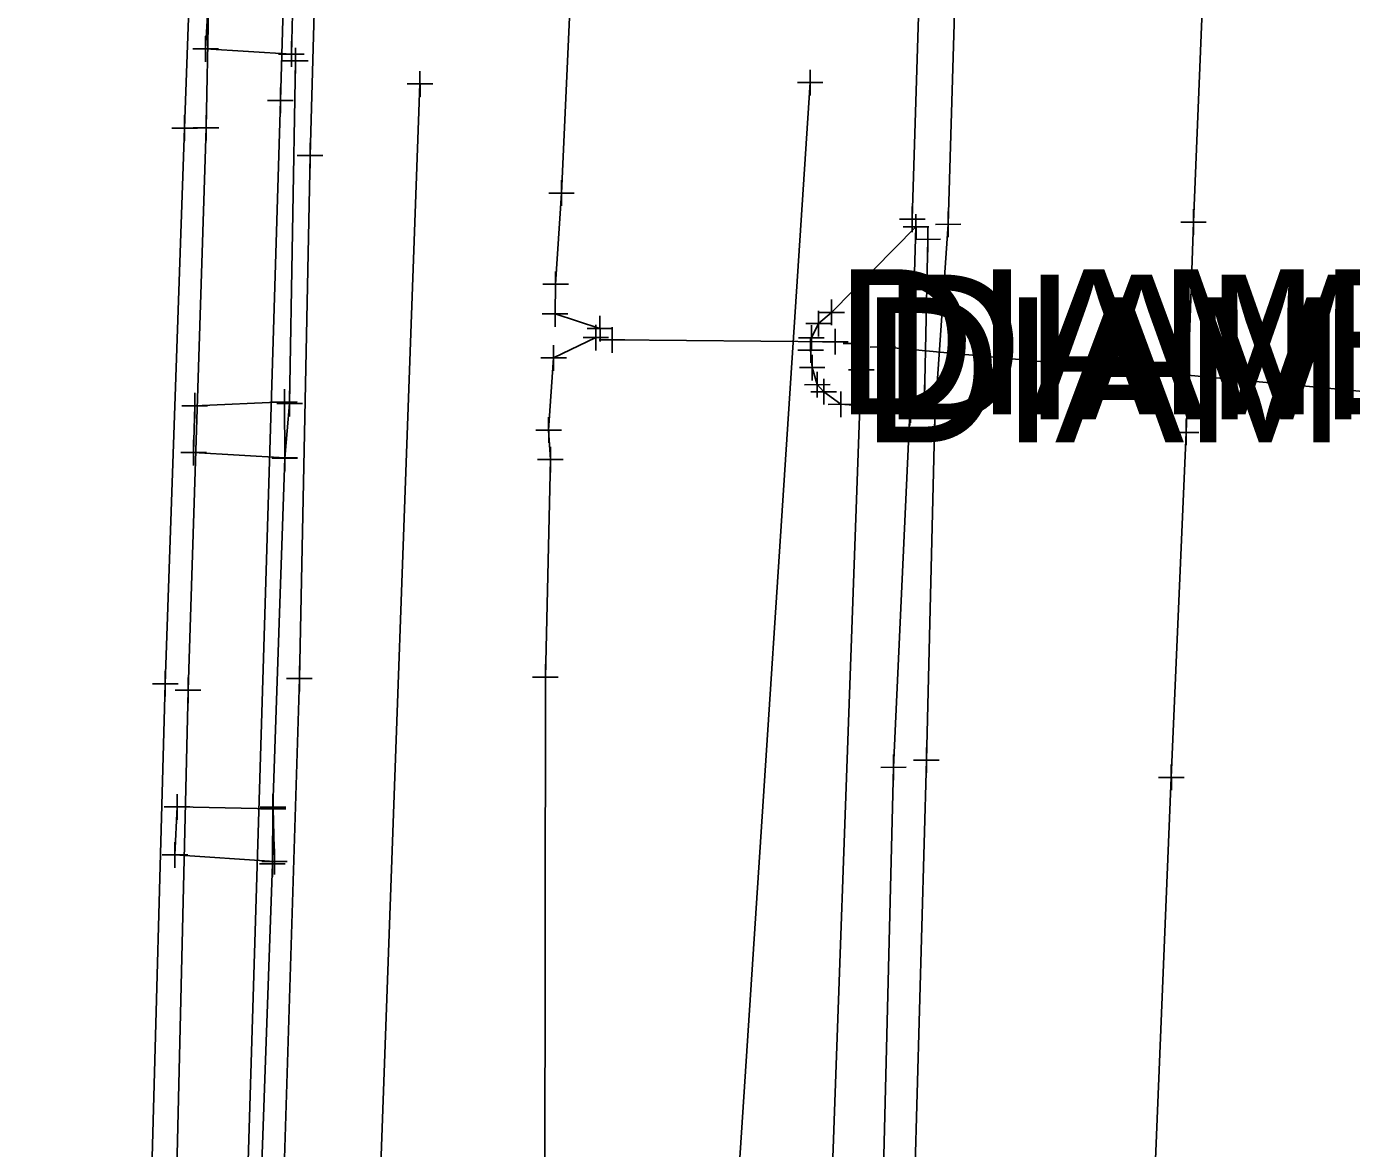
# Model space of a CAD drawing. Extents: x -1 to 1157254, y -1 to 2021979.
# Drawn here: x 1151637.2 to 1151703, y 2019956.8 to 2020012.6 of the extents above; entities that cross this region are included whole.
import ezdxf

# ---------------------------------------------------------------- set-up
doc = ezdxf.new("R2010")
doc.units = 0
for name, color, linetype in [('S_BUILDING_ANNOT', 7, 'Continuous'), ('S_CTL_TABLE', 7, 'Continuous'), ('S_DITCHLINE', 7, 'Continuous'), ('S_DRIVEWAY_ANNOT', 7, 'Continuous'), ('S_EDGE_BITUMINOUS_ANNOT', 7, 'Continuous'), ('S_EDGE_CONCRETE', 7, 'Continuous'), ('S_EDGE_CONCRETE_ANNOT', 7, 'Continuous'), ('S_EDGE_PAVEMENT', 7, 'Continuous'), ('S_ELECTRIC_UTILITIES', 7, 'Continuous'), ('S_EXIST_ROW', 7, 'Continuous'), ('S_EXISTING_ALIGNMENT', 7, 'Continuous'), ('S_EXISTING_ALIGNMENT_ANNOT', 7, 'Continuous')]:
    doc.layers.add(name, color=color, linetype=linetype)

msp = doc.modelspace()

# ---------------------------------------------------------------- linework, layer by layer
at = {"layer": 'S_BUILDING_ANNOT'}
for p, q in [((1151645.43, 2020011.469), (1151646.702, 2020011.472)), ((1151646.067, 2020010.834), (1151646.065, 2020012.107)), ((1151646.066, 2020011.47), (1151646.066, 2020011.47)), ((1151650.334, 2020010.575), (1151650.332, 2020011.848)), ((1151650.53, 2020010.247), (1151650.528, 2020011.52)), ((1151649.697, 2020011.21), (1151650.969, 2020011.213)), ((1151649.893, 2020010.882), (1151651.165, 2020010.885)), ((1151650.333, 2020011.211), (1151650.333, 2020011.211)), ((1151650.529, 2020010.883), (1151650.529, 2020010.883)), ((1151649.789, 2020008.277), (1151649.787, 2020009.55)), ((1151649.152, 2020008.912), (1151650.424, 2020008.915)), ((1151649.788, 2020008.913), (1151649.788, 2020008.913)), ((1151646.093, 2020006.913), (1151646.091, 2020008.185)), ((1151645.456, 2020007.548), (1151646.728, 2020007.551)), ((1151646.092, 2020007.549), (1151646.092, 2020007.549)), ((1151663.758, 2020003.674), (1151663.755, 2020004.946)), ((1151663.12, 2020004.309), (1151664.393, 2020004.311)), ((1151663.757, 2020004.31), (1151663.757, 2020004.31)), ((1151681.19, 2020002.374), (1151681.187, 2020003.646)), ((1151680.552, 2020003.009), (1151681.825, 2020003.011)), ((1151681.188, 2020003.01), (1151681.188, 2020003.01)), ((1151681.373, 2020001.99), (1151681.37, 2020003.262)), ((1151682.973, 2020002.121), (1151682.97, 2020003.393)), ((1151695.164, 2020002.231), (1151695.161, 2020003.503)), ((1151680.735, 2020002.625), (1151682.008, 2020002.627)), ((1151681.371, 2020002.626), (1151681.371, 2020002.626)), ((1151682.335, 2020002.756), (1151683.608, 2020002.758)), ((1151682.971, 2020002.757), (1151682.971, 2020002.757)), ((1151694.527, 2020002.866), (1151695.799, 2020002.868)), ((1151695.163, 2020002.867), (1151695.163, 2020002.867)), ((1151663.465, 2019999.142), (1151663.462, 2020000.414)), ((1151662.827, 2019999.777), (1151664.1, 2019999.779)), ((1151663.464, 2019999.778), (1151663.464, 2019999.778)), ((1151663.436, 2019997.67), (1151663.433, 2019998.942)), ((1151677.177, 2019997.742), (1151677.175, 2019999.014)), ((1151662.798, 2019998.305), (1151664.071, 2019998.307)), ((1151663.435, 2019998.306), (1151663.435, 2019998.306)), ((1151676.527, 2019997.192), (1151676.525, 2019998.464)), ((1151676.54, 2019998.377), (1151677.812, 2019998.379)), ((1151677.176, 2019998.378), (1151677.176, 2019998.378)), ((1151665.462, 2019996.493), (1151665.459, 2019997.765)), ((1151665.669, 2019996.944), (1151665.666, 2019998.216)), ((1151666.271, 2019996.378), (1151666.268, 2019997.65)), ((1151675.89, 2019997.827), (1151677.162, 2019997.829)), ((1151676.175, 2019996.483), (1151676.173, 2019997.755)), ((1151676.526, 2019997.828), (1151676.526, 2019997.828)), ((1151664.824, 2019997.127), (1151666.097, 2019997.13)), ((1151665.031, 2019997.578), (1151666.304, 2019997.581)), ((1151665.461, 2019997.129), (1151665.461, 2019997.129)), ((1151665.633, 2019997.012), (1151666.906, 2019997.015)), ((1151665.668, 2019997.58), (1151665.668, 2019997.58)), ((1151666.27, 2019997.014), (1151666.27, 2019997.014)), ((1151675.538, 2019997.117), (1151676.81, 2019997.12)), ((1151676.139, 2019995.875), (1151676.137, 2019997.147)), ((1151676.174, 2019997.119), (1151676.174, 2019997.119)), ((1151677.361, 2019996.289), (1151677.358, 2019997.561)), ((1151677.361, 2019996.289), (1151677.358, 2019997.561)), ((1151678.396, 2019996.205), (1151678.393, 2019997.477)), ((1151678.396, 2019996.205), (1151678.393, 2019997.477)), ((1151679.726, 2019996.027), (1151679.723, 2019997.299)), ((1151679.726, 2019996.027), (1151679.723, 2019997.299)), ((1151663.365, 2019995.486), (1151663.362, 2019996.758)), ((1151675.502, 2019996.509), (1151676.774, 2019996.512)), ((1151676.138, 2019996.511), (1151676.138, 2019996.511)), ((1151676.723, 2019996.923), (1151677.995, 2019996.926)), ((1151676.723, 2019996.923), (1151677.995, 2019996.926)), ((1151677.359, 2019996.925), (1151677.359, 2019996.925)), ((1151677.359, 2019996.925), (1151677.359, 2019996.925)), ((1151677.758, 2019996.839), (1151679.03, 2019996.842)), ((1151677.758, 2019996.839), (1151679.03, 2019996.842)), ((1151678.394, 2019996.841), (1151678.394, 2019996.841)), ((1151678.394, 2019996.841), (1151678.394, 2019996.841)), ((1151679.088, 2019996.661), (1151680.36, 2019996.664)), ((1151679.088, 2019996.661), (1151680.36, 2019996.664)), ((1151679.724, 2019996.663), (1151679.724, 2019996.663)), ((1151679.724, 2019996.663), (1151679.724, 2019996.663)), ((1151662.727, 2019996.12), (1151664, 2019996.123)), ((1151663.364, 2019996.122), (1151663.364, 2019996.122)), ((1151676.214, 2019995.004), (1151676.212, 2019996.276)), ((1151678.655, 2019994.891), (1151678.652, 2019996.163)), ((1151678.655, 2019994.891), (1151678.652, 2019996.163)), ((1151675.577, 2019995.638), (1151676.849, 2019995.641)), ((1151676.213, 2019995.64), (1151676.213, 2019995.64)), ((1151676.469, 2019994.156), (1151676.467, 2019995.429)), ((1151676.788, 2019993.8), (1151676.786, 2019995.073)), ((1151678.017, 2019995.525), (1151679.289, 2019995.528)), ((1151678.017, 2019995.525), (1151679.289, 2019995.528)), ((1151678.653, 2019995.527), (1151678.653, 2019995.527)), ((1151678.653, 2019995.527), (1151678.653, 2019995.527)), ((1151645.532, 2019993.105), (1151645.53, 2019994.378)), ((1151649.987, 2019993.294), (1151649.985, 2019994.567)), ((1151650.245, 2019993.218), (1151650.243, 2019994.491)), ((1151675.832, 2019994.791), (1151677.104, 2019994.794)), ((1151676.151, 2019994.435), (1151677.423, 2019994.438)), ((1151676.468, 2019994.793), (1151676.468, 2019994.793)), ((1151676.787, 2019994.437), (1151676.787, 2019994.437)), ((1151677.642, 2019993.178), (1151677.639, 2019994.451)), ((1151644.895, 2019993.74), (1151646.167, 2019993.743)), ((1151645.531, 2019993.742), (1151645.531, 2019993.742)), ((1151649.35, 2019993.929), (1151650.622, 2019993.932)), ((1151649.608, 2019993.853), (1151650.88, 2019993.856)), ((1151649.986, 2019993.931), (1151649.986, 2019993.931)), ((1151650.244, 2019993.855), (1151650.244, 2019993.855)), ((1151677.004, 2019993.813), (1151678.276, 2019993.816)), ((1151677.64, 2019993.815), (1151677.64, 2019993.815)), ((1151681.064, 2019992.758), (1151681.061, 2019994.031)), ((1151681.096, 2019992.897), (1151681.093, 2019994.17)), ((1151682.314, 2019992.542), (1151682.311, 2019993.815)), ((1151663.118, 2019991.898), (1151663.115, 2019993.171)), ((1151680.426, 2019993.393), (1151681.699, 2019993.396)), ((1151680.458, 2019993.532), (1151681.731, 2019993.535)), ((1151681.062, 2019993.395), (1151681.062, 2019993.395)), ((1151681.094, 2019993.534), (1151681.094, 2019993.534)), ((1151681.676, 2019993.177), (1151682.949, 2019993.18)), ((1151682.312, 2019993.179), (1151682.312, 2019993.179)), ((1151694.795, 2019991.783), (1151694.792, 2019993.056)), ((1151662.48, 2019992.533), (1151663.753, 2019992.536)), ((1151663.117, 2019992.535), (1151663.117, 2019992.535)), ((1151694.158, 2019992.418), (1151695.43, 2019992.421)), ((1151694.794, 2019992.42), (1151694.794, 2019992.42)), ((1151645.47, 2019990.782), (1151645.468, 2019992.055)), ((1151650, 2019990.516), (1151649.998, 2019991.789)), ((1151650.006, 2019990.497), (1151650.004, 2019991.77)), ((1151663.205, 2019990.434), (1151663.202, 2019991.707)), ((1151644.833, 2019991.417), (1151646.105, 2019991.42)), ((1151645.469, 2019991.419), (1151645.469, 2019991.419)), ((1151649.363, 2019991.151), (1151650.635, 2019991.154)), ((1151649.369, 2019991.132), (1151650.641, 2019991.135)), ((1151649.999, 2019991.153), (1151649.999, 2019991.153)), ((1151650.005, 2019991.134), (1151650.005, 2019991.134)), ((1151662.567, 2019991.069), (1151663.84, 2019991.072)), ((1151663.204, 2019991.071), (1151663.204, 2019991.071)), ((1151662.96, 2019979.628), (1151662.957, 2019980.9)), ((1151645.199, 2019978.977), (1151645.197, 2019980.249)), ((1151662.322, 2019980.263), (1151663.595, 2019980.266)), ((1151662.959, 2019980.264), (1151662.959, 2019980.264)), ((1151644.562, 2019979.612), (1151645.834, 2019979.615)), ((1151645.198, 2019979.613), (1151645.198, 2019979.613)), ((1151681.89, 2019975.501), (1151681.887, 2019976.773)), ((1151680.257, 2019975.146), (1151680.254, 2019976.418)), ((1151681.252, 2019976.136), (1151682.525, 2019976.138)), ((1151681.888, 2019976.137), (1151681.888, 2019976.137)), ((1151694.062, 2019974.645), (1151694.059, 2019975.917)), ((1151679.619, 2019975.781), (1151680.892, 2019975.783)), ((1151680.255, 2019975.782), (1151680.255, 2019975.782)), ((1151693.425, 2019975.28), (1151694.697, 2019975.282)), ((1151694.061, 2019975.281), (1151694.061, 2019975.281)), ((1151644.652, 2019973.177), (1151644.65, 2019974.449)), ((1151649.418, 2019973.172), (1151649.416, 2019974.444)), ((1151649.427, 2019973.08), (1151649.425, 2019974.352)), ((1151644.015, 2019973.812), (1151645.287, 2019973.814)), ((1151644.651, 2019973.813), (1151644.651, 2019973.813)), ((1151648.781, 2019973.807), (1151650.053, 2019973.809)), ((1151648.79, 2019973.715), (1151650.062, 2019973.717)), ((1151649.417, 2019973.808), (1151649.417, 2019973.808)), ((1151649.426, 2019973.716), (1151649.426, 2019973.716)), ((1151644.545, 2019970.794), (1151644.543, 2019972.066)), ((1151643.908, 2019971.429), (1151645.18, 2019971.431)), ((1151644.544, 2019971.43), (1151644.544, 2019971.43)), ((1151649.389, 2019970.349), (1151649.387, 2019971.621)), ((1151649.495, 2019970.462), (1151649.493, 2019971.734)), ((1151648.752, 2019970.983), (1151650.024, 2019970.986)), ((1151648.858, 2019971.096), (1151650.13, 2019971.099)), ((1151649.388, 2019970.985), (1151649.388, 2019970.985)), ((1151649.494, 2019971.098), (1151649.494, 2019971.098))]:
    msp.add_line(p, q, dxfattribs=at)
at = {"layer": 'S_CTL_TABLE'}
for p, q in [((1151656.724, 2020009.094), (1151656.721, 2020010.367)), ((1151676.115, 2020009.164), (1151676.113, 2020010.437)), ((1151656.086, 2020009.729), (1151657.359, 2020009.732)), ((1151656.722, 2020009.73), (1151656.722, 2020009.73)), ((1151675.478, 2020009.799), (1151676.75, 2020009.802)), ((1151676.114, 2020009.8), (1151676.114, 2020009.8)), ((1151645.026, 2020006.901), (1151645.024, 2020008.173)), ((1151644.389, 2020007.536), (1151645.661, 2020007.539)), ((1151645.025, 2020007.537), (1151645.025, 2020007.537)), ((1151651.262, 2020005.541), (1151651.259, 2020006.813)), ((1151650.624, 2020006.176), (1151651.896, 2020006.179)), ((1151651.26, 2020006.177), (1151651.26, 2020006.177)), ((1151681.963, 2020001.376), (1151681.96, 2020002.648)), ((1151681.325, 2020002.011), (1151682.598, 2020002.013)), ((1151681.961, 2020002.012), (1151681.961, 2020002.012)), ((1151681.805, 2019993.515), (1151681.802, 2019994.788)), ((1151681.167, 2019994.15), (1151682.44, 2019994.153)), ((1151681.803, 2019994.152), (1151681.803, 2019994.152)), ((1151644.062, 2019979.295), (1151644.06, 2019980.567)), ((1151650.73, 2019979.555), (1151650.728, 2019980.827)), ((1151643.425, 2019979.93), (1151644.697, 2019979.933)), ((1151644.061, 2019979.931), (1151644.061, 2019979.931)), ((1151650.093, 2019980.19), (1151651.365, 2019980.193)), ((1151650.729, 2019980.191), (1151650.729, 2019980.191))]:
    msp.add_line(p, q, dxfattribs=at)
at = {"layer": 'S_DITCHLINE'}
for points in [[(1151677.359, 2019996.925), (1151666.27, 2019997.014)], [(1151679.724, 2019996.663), (1151722.296, 2019992.716)], [(1151678.653, 2019995.527), (1151675.965, 2019920.927)]]:
    msp.add_lwpolyline(points, dxfattribs=at)
at = {"layer": 'S_DRIVEWAY_ANNOT'}
for points in [[(1151665.912, 2020070.88), (1151665.081, 2020033.448), (1151663.757, 2020004.31), (1151663.464, 2019999.778), (1151663.435, 2019998.306), (1151665.668, 2019997.58)], [(1151665.461, 2019997.129), (1151663.364, 2019996.122), (1151663.117, 2019992.535), (1151663.204, 2019991.071), (1151662.959, 2019980.264), (1151662.888, 2019928.541), (1151661.593, 2019894.115)]]:
    msp.add_lwpolyline(points, dxfattribs=at)
at = {"layer": 'S_EDGE_BITUMINOUS_ANNOT'}
for points in [[(1151653.953, 2020072.269), (1151652.065, 2020034.638), (1151651.26, 2020006.177), (1151650.729, 2019980.191), (1151649.153, 2019929.858), (1151648.192, 2019895.113), (1151646.973, 2019850.508), (1151644.789, 2019784.432), (1151644, 2019752.247), (1151666.974, 2019748.732), (1151666.932, 2019737.602), (1151664.742, 2019694.209), (1151663.677, 2019658.27), (1151661.793, 2019619.061), (1151660.51, 2019587.982)], [(1151646.476, 2020070.503), (1151645.8, 2020053.022), (1151645.985, 2020034.008), (1151645.025, 2020007.537), (1151644.061, 2019979.931), (1151643.353, 2019953.997), (1151642.179, 2019909.548), (1151641.354, 2019874.126), (1151639.764, 2019828.126), (1151638.743, 2019792.752), (1151637.168, 2019743.483), (1151661.294, 2019742.942), (1151660.5, 2019727.923), (1151659.294, 2019705.257), (1151658.176, 2019672.152), (1151656.974, 2019640.742), (1151652.847, 2019578.69)], [(1151656.722, 2020009.73), (1151654.717, 2019954.202), (1151652.364, 2019898.705), (1151651.684, 2019843.988), (1151649.121, 2019797.548), (1151648.493, 2019752.165)], [(1151676.114, 2020009.8), (1151672.425, 2019953.339), (1151671.175, 2019895.967), (1151669.133, 2019844.271), (1151667.868, 2019796.654), (1151666.303, 2019752.322)], [(1151681.961, 2020002.012), (1151681.803, 2019994.152)]]:
    msp.add_lwpolyline(points, dxfattribs=at)
at = {"layer": 'S_EDGE_CONCRETE'}
msp.add_lwpolyline([(1151685.062, 2020069.135), (1151683.866, 2020032.67), (1151682.971, 2020002.757), (1151682.312, 2019993.179), (1151681.888, 2019976.137), (1151680.496, 2019926.469), (1151680.038, 2019913.212), (1151679.125, 2019893.645), (1151676.085, 2019848.066), (1151673.289, 2019784.385), (1151672.038, 2019748.152), (1151669.937, 2019693.4), (1151667.135, 2019648.931), (1151665.319, 2019618.352), (1151663.56, 2019588.797)], dxfattribs=at)
at = {"layer": 'S_EDGE_CONCRETE_ANNOT'}
msp.add_lwpolyline([(1151697.583, 2020069.165), (1151696.323, 2020031.2), (1151695.163, 2020002.867), (1151694.794, 2019992.42), (1151694.061, 2019975.281), (1151692.037, 2019926.019), (1151690.839, 2019893.334), (1151688.29, 2019846.229), (1151685.554, 2019784.193), (1151684.393, 2019747.134), (1151682.412, 2019690.878), (1151677.442, 2019534.738)], dxfattribs=at)
at = {"layer": 'S_EDGE_PAVEMENT'}
for points in [[(1151683.5, 2020069.418), (1151682.109, 2020032.742), (1151681.188, 2020003.01)], [(1151681.062, 2019993.395), (1151680.255, 2019975.782), (1151679.026, 2019926.535)]]:
    msp.add_lwpolyline(points, dxfattribs=at)
at = {"layer": 'S_ELECTRIC_UTILITIES'}
msp.add_lwpolyline([(1151681.371, 2020002.626), (1151681.094, 2019993.534), (1151677.64, 2019993.815), (1151676.787, 2019994.437), (1151676.468, 2019994.793), (1151676.213, 2019995.64), (1151676.138, 2019996.511), (1151676.174, 2019997.119), (1151676.526, 2019997.828), (1151677.176, 2019998.378)], close=True, dxfattribs=at)
at = {"layer": 'S_EXIST_ROW'}
for points in [[(1151650.333, 2020011.211), (1151650.408, 2020013.867), (1151646.192, 2020013.696), (1151646.066, 2020011.47)], [(1151649.999, 2019991.153), (1151649.986, 2019993.931), (1151645.531, 2019993.742), (1151645.469, 2019991.419)], [(1151644.651, 2019973.813), (1151644.544, 2019971.43), (1151649.494, 2019971.098), (1151649.426, 2019973.716)]]:
    msp.add_lwpolyline(points, close=True, dxfattribs=at)
at = {"layer": 'S_EXISTING_ALIGNMENT'}
msp.add_lwpolyline([(1151651.602, 2020070.811), (1151650.976, 2020050.073), (1151649.788, 2020008.913), (1151641.821, 2019747.633), (1151665.698, 2019746.94)], dxfattribs=at)
at = {"layer": 'S_EXISTING_ALIGNMENT_ANNOT'}
for points in [[(1151647.619, 2020050.676), (1151646.632, 2020034.085), (1151646.442, 2020025.251), (1151646.092, 2020007.549), (1151645.198, 2019979.613), (1151644.585, 2019953.736), (1151642.894, 2019909.898), (1151642.097, 2019874.067), (1151640.716, 2019827.763), (1151639.733, 2019792.822), (1151638.615, 2019744.107), (1151661.918, 2019743.391), (1151660.853, 2019705.309), (1151658.975, 2019672.337), (1151658, 2019640.312), (1151654.598, 2019578.386)], [(1151650.529, 2020010.883), (1151650.244, 2019993.855), (1151650.005, 2019991.134), (1151649.417, 2019973.808), (1151649.388, 2019970.985), (1151648.784, 2019953.783), (1151648.598, 2019950.928), (1151648.19, 2019933.793), (1151648.286, 2019931.056), (1151647.593, 2019913.802), (1151647.444, 2019911.028), (1151646.933, 2019893.93)]]:
    msp.add_lwpolyline(points, dxfattribs=at)

# ---------------------------------------------------------------- texts
at = {"layer": 'S_BUILDING_ANNOT'}
for p in [(1151677.359, 2019993.325), (1151679.724, 2019993.063), (1151678.653, 2019991.927)]:
    msp.add_text('DIAMETER?18"', height=7.2, dxfattribs=at).set_placement(p)

doc.saveas('drawing.dxf')
